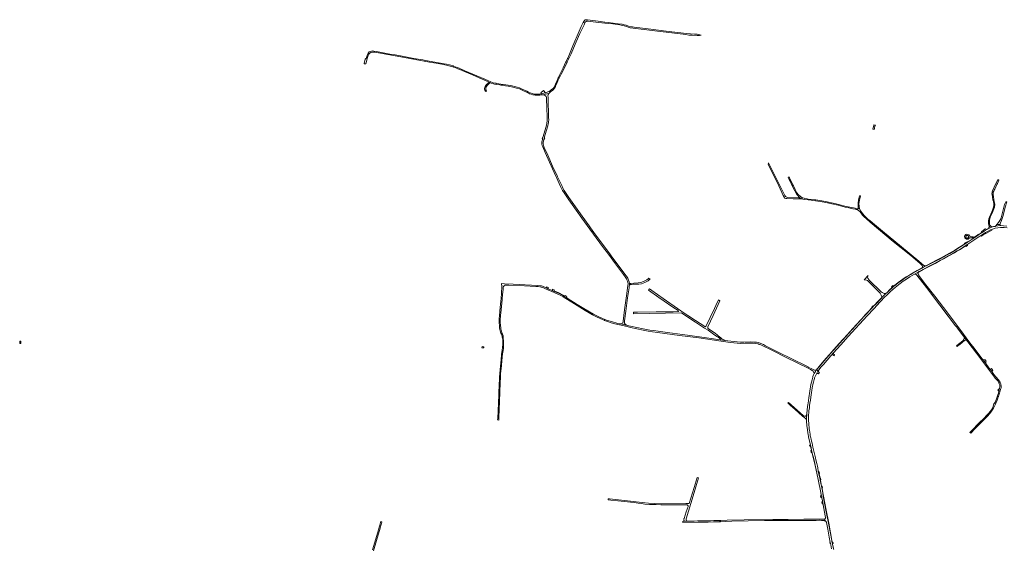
# Model space of a CAD drawing. Extents: x 146402 to 164798, y 455483 to 464134.
# Tile 564 of 575: x 160279 to 163053, y 462524 to 464008. Entities that reach past the tile are written whole.
import ezdxf

# ---------------------------------------------------------------- set-up
doc = ezdxf.new("R2010")
doc.units = 0
doc.header["$LTSCALE"] = 0.2
for name, color, linetype, lineweight in [('B-XX-VH-VERHARDING_ASFALT-GV', 252, 'CONTINUOUS', 18), ('B-XX-VH-VERHARDING_BETON-GV', 252, 'CONTINUOUS', 18), ('B-XX-VH-VERHARDING_BETONSTRAATSTEEN-GV', 252, 'CONTINUOUS', 18), ('B-XX-VH-VERHARDING_FUNDERING_ZAND-GV', 252, 'CONTINUOUS', 18), ('B-XX-VH-VERHARDING_GRASBETONSTEEN-GV', 252, 'CONTINUOUS', 18), ('B-XX-VH-VERHARDING_HALFVERHARDING-GV', 252, 'CONTINUOUS', 18), ('B-XX-VH-VERHARDING_PUIN-GV', 252, 'CONTINUOUS', 18), ('B-XX-VH-VERHARDING_STRAATBAKSTEEN-GV', 252, 'CONTINUOUS', 18), ('B-XX-VH-VERHARDING_TEGEL-GV', 252, 'CONTINUOUS', 18)]:
    doc.layers.add(name, color=color, linetype=linetype, lineweight=lineweight)

msp = doc.modelspace()

# ---------------------------------------------------------------- linework, layer by layer
at = {"layer": 'B-XX-VH-VERHARDING_ASFALT-GV'}
for points in [[(161971.111, 463150.556), (161980.187, 463148.326), (161990.556, 463145.778), (161988.222, 463147.222), (161985.222, 463149.778), (161983.222, 463152.111), (161982.889, 463153.889), (161982.778, 463155.889), (161983.222, 463158.889), (161986.667, 463186.556), (161991.778, 463224.222), (161995.667, 463251.667), (161996.444, 463257.556), (161996.662, 463259.664), (161996.778, 463260.778), (161996.759, 463264.781), (161996, 463269.222), (161994.556, 463273.889), (161992, 463279), (161988.222, 463284.444), (161983.667, 463290.667), (161950.889, 463334.778), (161945.778, 463341.778), (161941.667, 463347.556), (161896.778, 463408.222), (161887.069, 463421.48), (161883.406, 463426.482), (161863.333, 463453.889), (161831.065, 463500), (161824.222, 463509.778), (161818.667, 463518), (161813.222, 463526.444), (161809.444, 463532.778), (161805.889, 463540), (161794.417, 463565.146), (161793.226, 463567.757), (161780.268, 463595.101), (161766.445, 463625.803), (161756.22, 463647.81), (161755.249, 463650.319), (161754.448, 463653.74), (161753.875, 463657.39), (161753.934, 463662.434), (161754.222, 463665.222), (161755.654, 463669.995), (161757.076, 463674.734), (161757.889, 463677.444), (161759.667, 463683.556), (161766.556, 463708.111), (161768, 463713.889), (161768.667, 463717.111), (161769.111, 463720.556), (161769.333, 463724.222), (161769.111, 463733), (161769, 463739.667), (161767.778, 463778.778), (161767.778, 463785.778), (161767.691, 463788.64), (161767.667, 463789.444), (161767.333, 463792.778), (161767.667, 463795.556), (161768.111, 463797), (161769.333, 463799.222), (161769.632, 463799.609), (161763.763, 463798.426), (161760.121, 463797.692), (161753.637, 463796.092), (161753.627, 463796.092), (161753.751, 463795.959), (161755.111, 463796), (161757.778, 463795), (161760.333, 463793.222), (161762.444, 463790.889), (161762.481, 463790.757), (161763.222, 463788.111), (161764.438, 463755.507), (161764.444, 463755.333), (161765, 463737), (161765.333, 463730.333), (161765.111, 463723.667), (161764, 463715.111), (161762.111, 463706.556), (161753.24, 463675.223), (161751.986, 463670.795), (161751.667, 463669.667), (161750.778, 463665.889), (161750.111, 463663.444), (161749.889, 463660.556), (161750.111, 463656.889), (161750.889, 463653.333), (161752.444, 463649.111), (161759.222, 463633.444), (161788.648, 463568.498), (161791.414, 463562.392), (161802.667, 463537.556), (161808.667, 463526.444), (161812.556, 463519.778), (161826.21, 463500), (161830.889, 463493.222), (161862.702, 463448.426), (161877.444, 463427.667), (161921, 463368.889), (161937.889, 463346.556), (161957.222, 463320), (161979.667, 463289.889), (161985, 463282.667), (161988.111, 463277.778), (161989.889, 463274.444), (161991.444, 463270.667), (161992.111, 463267.556), (161992.778, 463263.667), (161992.556, 463259), (161991.778, 463252.222), (161989.778, 463236.444), (161983.333, 463190.222), (161979, 463157.778), (161978.695, 463155.948), (161978.333, 463153.778), (161977, 463152), (161975.667, 463151.222), (161973.222, 463150.556)], [(162447.017, 463556.935), (162449.444, 463552.556), (162451.975, 463547.378), (162452.065, 463546.279), (162457.567, 463535.193), (162462.679, 463525.049), (162467.171, 463516.98), (162469.31, 463514.02), (162475.966, 463506.551), (162476.142, 463506.354), (162479.143, 463504.02), (162479.871, 463503.562), (162480.508, 463503.212), (162481.26, 463502.844), (162481.704, 463502.709), (162482.969, 463502.326), (162485.205, 463501.702), (162488.667, 463501), (162500, 463499.867), (162503.111, 463499.556), (162513.222, 463498.333), (162535, 463494.889), (162554.333, 463491.444), (162567.333, 463488.778), (162584.444, 463484.556), (162604.444, 463479.333), (162614.778, 463477), (162625.667, 463474.778), (162632.444, 463473.222), (162638.444, 463471.556), (162640.261, 463473.639), (162642.713, 463475.052), (162645.222, 463474.889), (162643.667, 463480.778), (162643.444, 463489.444), (162644.778, 463499.222), (162644.964, 463500), (162645.007, 463500.18), (162646.499, 463506.436), (162647.564, 463510.901), (162644.778, 463511.667), (162643.789, 463507.421), (162642.889, 463503.556), (162642.236, 463500), (162641.889, 463498.111), (162640.889, 463491.778), (162640.778, 463487.333), (162641.111, 463481.444), (162641.556, 463477.778), (162641.222, 463476), (162640, 463474.889), (162638.778, 463474.556), (162636.333, 463475), (162632.333, 463476.111), (162618.111, 463479), (162603.778, 463482), (162575.333, 463489.556), (162561.444, 463492.778), (162553.667, 463494.222), (162538.556, 463496.889), (162521.889, 463499.556), (162518.78, 463500), (162510.222, 463501.222), (162500.111, 463501.889), (162500, 463501.906), (162497.117, 463502.52), (162490.798, 463503.696), (162488.781, 463504.25), (162485.079, 463505.4), (162483.524, 463505.97), (162482.237, 463506.656), (162478.53, 463508.999), (162476.391, 463510.76), (162473.708, 463513.531), (162471.631, 463515.946), (162470.481, 463517.468), (162468.801, 463519.962), (162463.275, 463529.405), (162460.52, 463535.533), (162458.918, 463539.097), (162457.333, 463542.333), (162447.889, 463561.889), (162446.778, 463564.527), (162443.716, 463562.889), (162443.778, 463562.778)], [(163009.836, 463423.431), (163010.407, 463423.701), (163011.867, 463424.389), (163014.916, 463425.531), (163014.517, 463426.046), (163013.437, 463427.35), (163012.444, 463429), (163011.444, 463432.556), (163011.222, 463438.222), (163011.556, 463443.111), (163012, 463446.111), (163013.333, 463450.667), (163020.556, 463466.778), (163023.778, 463474.111), (163025.222, 463478.889), (163025.667, 463481.778), (163025.889, 463485.222), (163025.889, 463487.444), (163025.444, 463490.556), (163024.667, 463495.222), (163023.732, 463500), (163023.667, 463500.333), (163022.111, 463508.889), (163021.333, 463513.778), (163021.111, 463516.556), (163021.222, 463519.111), (163021.667, 463521.333), (163023, 463524.667), (163024.199, 463527.065), (163025.889, 463530.444), (163028.889, 463536.667), (163031.778, 463542.778), (163033.368, 463545.699), (163037.46, 463554.956), (163037.637, 463555.356), (163034.303, 463557.54), (163024.115, 463535.502), (163019.939, 463525.657), (163018.685, 463522.282), (163018.346, 463520.313), (163018.124, 463517.157), (163018.222, 463515.667), (163019.778, 463507.556), (163020.987, 463500), (163021.111, 463499.222), (163022.222, 463493.444), (163022.889, 463490.444), (163023.111, 463483.778), (163022.556, 463478.889), (163021.667, 463476.111), (163019.889, 463471.222), (163014.444, 463459.778), (163011.667, 463453.778), (163009.333, 463446.778), (163008.333, 463441.111), (163008.444, 463434.556), (163008.578, 463431.974), (163009.041, 463429.161), (163009.311, 463427.697), (163009.812, 463425.616), (163009.874, 463424.677)], [(162822.484, 463311.771), (162822.556, 463311.556), (162822.136, 463310.297), (162822.091, 463309.67), (162822.024, 463308.87), (162821.951, 463308.695), (162831, 463313.667), (162829.444, 463313.889), (162827.93, 463314.45), (162826.444, 463315), (162824.444, 463316.444), (162824.224, 463316.648), (162821.556, 463319.111), (162819.689, 463320.728), (162812.444, 463327), (162757.444, 463372.222), (162715.222, 463406.667), (162687, 463430.111), (162675, 463440.333), (162668.556, 463445.889), (162664.556, 463449.667), (162659.111, 463455.222), (162653.778, 463461.333), (162648.778, 463467.667), (162645.222, 463474.889), (162642.713, 463475.052), (162640.261, 463473.639), (162638.444, 463471.556), (162642.222, 463469.556), (162645.778, 463466.667), (162648.556, 463463.333), (162651.556, 463459.333), (162653.778, 463456.667), (162657.222, 463453.111), (162664.222, 463446.111), (162674.778, 463436.667), (162740.111, 463382.556), (162789.333, 463342.667), (162814.444, 463321.889), (162819.111, 463317.778), (162821.556, 463314.556)], [(163008.448, 463418.703), (163009.456, 463419.144), (163013.444, 463420.889), (163020, 463423.444), (163019.177, 463423.502), (163018.171, 463423.575), (163017.318, 463423.662), (163016.752, 463423.881), (163016.003, 463424.354), (163015.383, 463424.927), (163014.916, 463425.531), (163011.867, 463424.389), (163010.407, 463423.701), (163009.836, 463423.431), (163009.812, 463422.648), (163009.696, 463421.801), (163009.272, 463420.452), (163008.887, 463419.604)], [(162707.03, 463228.077), (162707.583, 463226.65), (162707.611, 463226.358), (162707.735, 463225.077), (162707.704, 463224.815), (162707.656, 463224.412), (162714.778, 463231.667), (162719.064, 463235.709), (162718.688, 463235.661), (162717.923, 463235.563), (162717.106, 463235.696), (162714.997, 463236.201), (162714.806, 463236.246), (162712.923, 463236.979), (162710.89, 463237.863), (162708.356, 463239.196), (162706.386, 463240.652), (162672.145, 463273.973), (162670.874, 463275.21), (162668.257, 463278.854), (162667.624, 463281.068), (162667.624, 463283.598), (162669.523, 463286.444), (162658.445, 463274.11), (162661.293, 463274.426), (162664.775, 463273.477), (162666.991, 463272.212), (162702.776, 463236.72), (162705.782, 463231.298)], [(162937.667, 463116), (162949.778, 463099.889), (162986.556, 463051.556), (163000, 463033.607), (163002.409, 463030.391), (163008.444, 463022.333), (163025.538, 463000), (163027.468, 462997.712), (163032.386, 462992.098), (163034.191, 462989.926), (163035.152, 462988.576), (163036.261, 462986.979), (163036.958, 462985.81), (163037.787, 462984.394), (163038.252, 462983.323), (163038.833, 462981.94), (163039.516, 462979.83), (163039.966, 462978.001), (163040.235, 462976.402), (163040.24, 462974.736), (163040.129, 462973.267), (163039.936, 462971.716), (163039.61, 462970.346), (163038.922, 462968.645), (163038.747, 462965.002), (163037.872, 462961.186), (163036.337, 462955.284), (163034.778, 462950.556), (163030.667, 462939.333), (163027.111, 462930.111), (163025.667, 462927.222), (163023.778, 462924.889), (163020.588, 462914.597), (163019.817, 462913.201), (163019.046, 462911.805), (163016.667, 462908.222), (163009.667, 462899.222), (163000, 462889.165), (162998.667, 462887.778), (162978.667, 462867.556), (162964.222, 462853.222), (162955.956, 462844.329), (162958.493, 462842.329), (162959.071, 462843.063), (162960.333, 462844.667), (162967.778, 462852.778), (163000, 462885), (163006.222, 462891.222), (163015.111, 462901.333), (163020.778, 462909.667), (163022.26, 462912.569), (163023.444, 462914.889), (163027.001, 462922.225), (163030.313, 462929.247), (163032.72, 462935.456), (163034.568, 462940.641), (163035.847, 462944.467), (163036.301, 462945.825), (163037.808, 462949.607), (163039.391, 462954.989), (163040.468, 462959.165), (163042.181, 462965.339), (163043.244, 462968.691), (163043.652, 462970.094), (163043.929, 462971.184), (163044.14, 462972.372), (163044.22, 462973.048), (163044.152, 462973.939), (163043.816, 462975.967), (163043.394, 462979.017), (163042.728, 462981.093), (163041.929, 462983.466), (163041.232, 462985.196), (163040.651, 462986.448), (163039.921, 462987.848), (163038.595, 462989.856), (163037.22, 462991.832), (163034.92, 462994.398), (163030.919, 462998.875), (163030.018, 463000), (163023.222, 463008.222), (163019.444, 463013.444), (163018.554, 463015.576), (163013.272, 463023.074), (163012.556, 463023.222), (163002.778, 463035.889), (163001.444, 463037.889), (163000.054, 463040.773), (163000, 463040.846), (162993.596, 463049.493), (162992.556, 463049.889), (162990.667, 463052.222), (162967.778, 463081.556), (162955.778, 463097.444), (162937.556, 463121.778), (162910.222, 463158.444), (162881.667, 463196.111), (162857.444, 463228.222), (162832, 463260.444), (162814.111, 463284.111), (162810.889, 463288.778), (162809.889, 463291), (162809.457, 463291.968), (162809.291, 463292.802), (162809.291, 463294.135), (162809.357, 463294.935), (162809.49, 463295.435), (162809.857, 463295.869), (162810.158, 463296.169), (162799.777, 463290.556), (162802, 463290.222), (162804.444, 463289.333), (162806.444, 463287.556), (162833.667, 463252.444), (162871.556, 463203.222), (162895.111, 463171.778), (162914.889, 463145.778), (162917.889, 463142.222), (162920.778, 463138), (162923.111, 463135.889)], [(161635.246, 463221.034), (161636.582, 463220.961), (161638.272, 463220.852), (161639.222, 463232.667), (161640.667, 463248.222), (161641.111, 463252.556), (161642, 463255.556), (161643.444, 463257.333), (161647, 463259.222), (161651.778, 463259.667), (161657.111, 463259.556), (161701.333, 463257.333), (161732.778, 463255.889), (161739.222, 463255.444), (161748.222, 463253.889), (161751.222, 463253), (161754.667, 463251.667), (161760.444, 463249.333), (161784.556, 463239.111), (161795.333, 463234.333), (161803.556, 463230.111), (161809.889, 463226.667), (161841.778, 463206.444), (161871.778, 463187.778), (161883, 463181.556), (161892.444, 463176.111), (161902.556, 463170.889), (161916, 463164.444), (161925.19, 463160.465), (161926.778, 463159.778), (161935.444, 463156.667), (161945.444, 463153.444), (161955.778, 463150.667), (161990.303, 463142.581), (162000, 463140.31), (162035.556, 463133), (162049.333, 463130.333), (162061.444, 463128.444), (162075.667, 463126.333), (162137.778, 463117.778), (162192, 463110.667), (162280.222, 463098.222), (162290.444, 463096.889), (162309.444, 463095.556), (162322.778, 463096), (162332.333, 463096.222), (162339.667, 463096.222), (162345.333, 463095.778), (162353, 463095.333), (162359.444, 463093.778), (162362.711, 463092.738), (162366.778, 463091.444), (162401.889, 463074), (162436.778, 463056.556), (162471, 463039.778), (162500, 463025.411), (162507.333, 463021.778), (162511.444, 463019), (162514, 463017.333), (162515.556, 463015.444), (162515.79, 463014.625), (162516.444, 463012.333), (162516.778, 463010.556), (162520.645, 463016.421), (162523.266, 463020.396), (162523.214, 463020.373), (162523.139, 463020.339), (162522.829, 463020.216), (162522.513, 463020.109), (162522.192, 463020.016), (162521.867, 463019.939), (162521.539, 463019.878), (162521.208, 463019.832), (162520.875, 463019.803), (162520.542, 463019.789), (162520.208, 463019.791), (162520.009, 463019.802), (162519.874, 463019.81), (162519.542, 463019.844), (162518.222, 463020.222), (162515.889, 463021), (162512.111, 463022.778), (162500.111, 463028.889), (162500, 463028.945), (162450.556, 463053.889), (162419.333, 463069.111), (162380.333, 463088.556), (162374.222, 463091.889), (162367.222, 463095.111), (162360.222, 463097.556), (162354.444, 463098.778), (162347.111, 463099.333), (162338.222, 463099.778), (162319.222, 463099.111), (162310.111, 463099), (162300.333, 463099.444), (162291.444, 463100.444), (162273.778, 463102.778), (162265.911, 463103.879), (162252.333, 463105.778), (162220.333, 463110.333), (162160.778, 463118.222), (162104.444, 463125.889), (162064.444, 463131.556), (162054.667, 463133), (162035.444, 463136.556), (162000, 463143.971), (161990.556, 463145.778), (161980.187, 463148.326), (161971.111, 463150.556), (161968.778, 463150.889), (161964.556, 463151.889), (161946.222, 463156.778), (161935.333, 463160.222), (161927.222, 463163.111), (161919.333, 463166.444), (161908.667, 463171.333), (161895.444, 463178.111), (161868.667, 463193.444), (161849.444, 463205.222), (161821.541, 463223.084), (161820.111, 463224), (161811.842, 463228.882), (161808.444, 463230.889), (161800.889, 463235.111), (161795.333, 463237.778), (161787.467, 463241.139), (161783.111, 463243), (161779.826, 463244.432), (161770.111, 463248.667), (161767.889, 463249.577), (161762.462, 463251.8), (161751.667, 463256.222), (161748.778, 463257.222), (161744.889, 463258), (161737.444, 463258.444), (161669.444, 463262.111), (161644.444, 463263.222), (161636.829, 463263.759), (161636.43, 463259.959), (161637.222, 463259), (161637.778, 463257.778), (161637.667, 463256.222), (161637.667, 463254.333), (161635.262, 463221.254)], [(163034.315, 462963.818), (163036.843, 462961.387), (163036.971, 462961.484), (163037.058, 462961.531), (163037.151, 462961.563), (163037.249, 462961.579), (163037.348, 462961.58), (163037.445, 462961.564), (163037.539, 462961.533), (163037.626, 462961.487), (163037.705, 462961.428), (163037.774, 462961.357), (163037.83, 462961.276), (163037.872, 462961.186), (163038.747, 462965.002), (163038.922, 462968.645), (163038.068, 462967.405), (163036.802, 462965.917), (163035.273, 462964.527)], [(162251.56, 462592.898), (162251.281, 462596.531), (162234.121, 462595.964), (162225.022, 462595.796), (162207.444, 462595.444), (162188.556, 462595.222), (162179.312, 462594.763), (162172.889, 462594.444), (162159.767, 462594.195), (162159.512, 462594.19), (162146.816, 462593.949), (162146.791, 462590.999), (162190.111, 462591.778), (162205.889, 462592), (162218.889, 462592), (162233.556, 462592.222), (162237.662, 462592.511), (162250.959, 462592.859)], [(162251.56, 462592.898), (162253.152, 462592.999), (162252.882, 462596.584), (162251.281, 462596.531)], [(162252.882, 462596.584), (162253.152, 462592.999), (162267.111, 462593.889), (162284.889, 462594.444), (162377.444, 462596.111), (162420.782, 462596.324), (162429.455, 462596.279), (162453.612, 462596.474), (162477.218, 462596.452), (162498.466, 462596.615), (162508.025, 462596.651), (162522.489, 462596.859), (162531.337, 462596.934), (162537.896, 462596.856), (162541.339, 462596.682), (162543.416, 462596.47), (162543.896, 462596.391), (162544.425, 462596.288), (162544.951, 462596.17), (162545.473, 462596.036), (162545.991, 462595.888), (162546.505, 462595.724), (162547.013, 462595.545), (162547.516, 462595.35), (162548.012, 462595.142), (162548.522, 462594.876), (162547.396, 462601.1), (162547.192, 462600.968), (162546.935, 462600.821), (162546.67, 462600.688), (162546.399, 462600.569), (162546.122, 462600.466), (162545.839, 462600.377), (162545.797, 462600.366), (162538.778, 462600.556), (162500, 462599.979), (162488.002, 462599.8), (162443.667, 462599.556), (162400.556, 462599.222), (162319.778, 462598.111), (162272.222, 462597.222)]]:
    msp.add_lwpolyline(points, close=True, dxfattribs=at)
for points in [[(163060.333, 463426.111), (163050.889, 463427), (163042.778, 463427.444), (163042.444, 463427.333), (163034.333, 463426.333), (163028.361, 463425.264), (163026.889, 463425), (163020, 463423.444), (163013.444, 463420.889), (163009.456, 463419.144), (163008.448, 463418.703), (163006.333, 463417.778), (163005.191, 463417.155), (163003.848, 463416.422), (163001.444, 463415.111), (163000, 463414.22), (162994.778, 463411), (162989.222, 463407.222), (162986.667, 463405.556), (162969.444, 463394), (162966.566, 463392.096), (162962.556, 463389.444), (162950.902, 463381.776), (162941.169, 463375.271), (162941.075, 463374.762), (162930.742, 463367.978), (162919.375, 463361.162), (162908.775, 463354.778), (162898.975, 463349.162), (162885.874, 463341.745), (162870.074, 463333.028), (162855.441, 463325.445), (162840.157, 463317.545), (162833.741, 463314.261), (162832.857, 463313.928), (162832.224, 463313.761), (162831.807, 463313.711), (162831, 463313.667), (162821.951, 463308.695), (162821.857, 463308.47), (162821.657, 463308.103), (162821.257, 463307.761), (162810.357, 463301.878), (162801.924, 463297.194), (162795.19, 463293.361), (162789.29, 463289.811), (162781.09, 463284.728), (162775.224, 463281.061), (162769.857, 463277.478), (162761.957, 463272.078), (162753.723, 463266.094), (162747.023, 463260.836), (162743.24, 463257.886), (162742.519, 463257.778), (162738.827, 463254.248), (162735.778, 463251.333), (162728.856, 463244.638), (162723.123, 463239.13), (162719.356, 463235.746), (162719.064, 463235.709), (162714.778, 463231.667), (162707.656, 463224.412), (162707.515, 463223.804), (162705.831, 463222.079), (162688.698, 463204.088), (162686.613, 463202.077), (162679.346, 463194.271), (162659.333, 463172.778), (162605.667, 463114), (162582.111, 463087.889), (162571.059, 463075.557), (162563.559, 463066.928), (162551.276, 463053.169), (162539.776, 463040.077), (162529.509, 463027.369), (162525.826, 463022.594), (162524.642, 463021.211), (162524.585, 463021.167), (162524.312, 463020.974), (162524.031, 463020.795), (162523.741, 463020.629), (162523.607, 463020.56), (162526.257, 463018.815), (162528.444, 463017.375), (162529.569, 463018.886), (162531.556, 463021.556), (162536.444, 463028), (162543.444, 463036.333), (162564.111, 463060.111), (162566.749, 463063), (162571.111, 463067.778), (162592.667, 463091.778), (162613.444, 463114.778), (162666.333, 463172.667), (162685, 463192.667), (162703.333, 463212.444), (162717.667, 463227.222), (162719.778, 463229.222), (162732, 463241.222), (162745.111, 463252.778), (162759.222, 463264), (162768, 463270.556), (162777.111, 463276.556), (162787.111, 463283), (162799.777, 463290.556), (162810.158, 463296.169), (162810.591, 463296.602), (162818.491, 463301.035), (162832.491, 463308.252), (162839.444, 463311.889), (162881.449, 463334.027), (162895.583, 463341.76), (162907.95, 463348.919), (162919.616, 463355.794), (162929.95, 463362.102), (162934.633, 463365.086), (162937.333, 463366.852), (162941.811, 463369.722), (162946.778, 463372.667), (162949.712, 463374.623), (162964.623, 463384.564), (162969.444, 463387.778), (162984.222, 463397.556), (162986.219, 463398.779), (162993.111, 463403), (163000, 463407.418), (163003.333, 463409.556), (163013.556, 463415), (163017.333, 463416.556), (163019.444, 463417.556), (163026.778, 463419.667), (163035, 463421.222), (163042, 463421.889), (163049.236, 463422.048), (163052.111, 463422.111), (163060.671, 463421.1)], [(162571.4, 462516.927), (162568.778, 462529.889), (162568.688, 462530.337), (162567.309, 462537.155), (162567.279, 462537.303), (162566.778, 462539.778), (162557.667, 462589.222), (162550.444, 462625.778), (162542.874, 462665.252), (162540.333, 462680.111), (162539, 462687.111), (162538.897, 462687.637), (162537.735, 462693.582), (162534.548, 462709.879), (162534.453, 462710.367), (162534.111, 462712.111), (162533.231, 462715.935), (162530.673, 462727.05), (162528.94, 462734.578), (162528.827, 462735.071), (162528.648, 462735.847), (162527.071, 462744.813), (162526.173, 462749.38), (162524.51, 462757.026), (162522.038, 462767.736), (162520.493, 462773.355), (162517.852, 462784.138), (162515.385, 462795.256), (162513.56, 462803.388), (162512.309, 462808.883), (162511.161, 462813.877), (162509.749, 462819.755), (162508.394, 462825.781), (162507.629, 462829.243), (162506.334, 462835.342), (162505.525, 462839.983), (162504.554, 462844.918), (162503.701, 462850.884), (162503.26, 462854.14), (162502.716, 462859.694), (162502.201, 462864.717), (162501.82, 462871.155), (162501.452, 462876.075), (162501.39, 462877.703), (162501.262, 462881.055), (162501.431, 462884.763), (162501.499, 462886.255), (162501.648, 462894.49), (162501.855, 462899.41), (162502.416, 462905.347), (162503.67, 462914.067), (162504.423, 462920.446), (162505.397, 462927.384), (162506.607, 462935.84), (162507.861, 462943.721), (162508.879, 462950.821), (162509.808, 462956.861), (162510.885, 462962.635), (162512.036, 462969.78), (162512.935, 462975.201), (162513.555, 462978.589), (162514.41, 462983.008), (162515.324, 462986.573), (162516.253, 462990.241), (162517.226, 462993.688), (162518.073, 462996.335), (162518.578, 462997.974), (162519.098, 463000), (162521.556, 463006), (162522.573, 463007.767), (162523.667, 463009.667), (162528, 463016.778), (162528.444, 463017.375), (162526.257, 463018.815), (162523.607, 463020.56), (162523.444, 463020.477), (162523.266, 463020.396), (162520.645, 463016.421), (162516.778, 463010.556), (162515.667, 463006.889), (162513.889, 463001.889), (162513.32, 463000), (162511.111, 462992.667), (162508.111, 462979.778), (162502, 462942), (162500, 462927.307), (162499.444, 462923.222), (162497.444, 462909.444), (162496.24, 462896.961), (162496.222, 462896.778), (162496.089, 462892.821), (162495.889, 462886.889), (162495.901, 462885.891), (162495.97, 462879.927), (162496, 462877.333), (162496.027, 462876.9), (162496.889, 462862.889), (162498, 462852.444), (162499.333, 462842.667), (162500, 462839.227), (162501.444, 462831.778), (162506.767, 462808.612), (162507.444, 462805.667), (162507.49, 462805.473), (162508.489, 462801.268), (162509.748, 462795.969), (162509.836, 462795.6), (162511.979, 462786.583), (162511.98, 462786.577), (162515.927, 462769.964), (162520.222, 462751.889), (162528.667, 462711.778), (162536.258, 462675.153), (162537.251, 462669.538), (162537.316, 462669.171), (162537.778, 462666.556), (162538.83, 462660.81), (162538.862, 462660.634), (162540.444, 462652), (162540.659, 462650.877), (162540.816, 462650.057), (162542.24, 462642.62), (162542.444, 462641.556), (162542.667, 462640.667), (162548.573, 462609.262), (162549.534, 462604.72), (162549.63, 462604.201), (162549.544, 462603.917), (162549.443, 462603.639), (162549.326, 462603.367), (162549.196, 462603.101), (162549.051, 462602.843), (162548.892, 462602.592), (162548.72, 462602.351), (162548.536, 462602.12), (162548.339, 462601.898), (162548.13, 462601.688), (162547.911, 462601.489), (162547.681, 462601.303), (162547.441, 462601.129), (162547.396, 462601.1), (162548.522, 462594.876), (162548.974, 462594.641), (162549.166, 462594.536), (162549.439, 462594.37), (162549.703, 462594.19), (162549.959, 462593.998), (162550.204, 462593.793), (162550.439, 462593.577), (162550.663, 462593.349), (162550.875, 462593.11), (162551.075, 462592.861), (162551.262, 462592.602), (162551.436, 462592.334), (162551.597, 462592.058), (162551.743, 462591.775), (162551.856, 462591.157), (162555.667, 462571.556), (162559.889, 462549.111), (162562.741, 462534.618), (162563.165, 462532.461), (162563.378, 462531.38), (162564, 462528.222), (162566.264, 462516.502)]]:
    msp.add_lwpolyline(points, dxfattribs=at)
at = {"layer": 'B-XX-VH-VERHARDING_BETON-GV'}
for points in [[(161584.948, 463085.976), (161582.175, 463086.213), (161581.492, 463086.271), (161581.237, 463083.282), (161583.011, 463083.131), (161585.846, 463082.89), (161586.301, 463082.851), (161586.556, 463085.839)], [(161299.194, 462592.865), (161296.109, 462593.896), (161295.573, 462590.507), (161293.241, 462582.853), (161296.066, 462582.058), (161298.85, 462591.798)]]:
    msp.add_lwpolyline(points, close=True, dxfattribs=at)
at = {"layer": 'B-XX-VH-VERHARDING_BETONSTRAATSTEEN-GV'}
for points in [[(161865.991, 463999.295), (161871.197, 463998.319), (161872.496, 464000.481), (161874.437, 464002.171), (161876.241, 464003.161), (161878.046, 464003.791), (161880.616, 464003.563), (161901.655, 464000.845), (161927.088, 463998.023), (161949.815, 463995.566), (161969.476, 463992.931), (161973.624, 463992.16), (161977.727, 463991.254), (161985.978, 463989.036), (161998.872, 463984.874), (162000.008, 463984.459), (162068.604, 463975.72), (162155.847, 463965.401), (162163.975, 463964.373), (162170.319, 463963.729), (162173.953, 463963.47), (162187.979, 463962.691), (162190.816, 463962.657), (162192.123, 463962.687), (162193.845, 463963.004), (162198.545, 463963.889), (162187.842, 463966.284), (162182.85, 463966.267), (162180.299, 463966.269), (162168.441, 463967.301), (162157.795, 463968.491), (162100.514, 463975.338), (162049.45, 463981.7), (162010.116, 463986.394), (162005.749, 463987.003), (162002.466, 463987.644), (161994.189, 463989.66), (161987.129, 463991.791), (161981.757, 463993.321), (161976.612, 463994.573), (161975.302, 463994.775), (161965.383, 463996.308), (161936.743, 463999.602), (161927.822, 464000.466), (161908.688, 464003.049), (161878.727, 464007.247), (161876.144, 464007.517), (161873.765, 464007.29), (161871.871, 464007.067), (161870.878, 464006.391), (161869.975, 464005.625)], [(161254.01, 463882.877), (161258.128, 463897.686), (161255.353, 463898.414), (161254.456, 463898.471), (161254.022, 463898.321), (161253.587, 463898.152), (161253.058, 463897.7), (161252.963, 463897.587), (161252.793, 463897.266), (161252.63, 463896.687), (161249.01, 463883.997), (161249.333, 463883.889), (161250.778, 463883.556)], [(161255.353, 463898.414), (161258.128, 463897.686), (161259.111, 463901.222), (161261.111, 463906.778), (161262.444, 463910), (161265.333, 463913.556), (161268.333, 463915.222), (161271.222, 463915.778), (161275.222, 463915.889), (161279.111, 463915.667), (161363.111, 463900.556), (161393.111, 463895.333), (161434, 463888), (161458.222, 463883.889), (161473.228, 463881.02), (161473.333, 463881), (161484.778, 463878.556), (161487.667, 463877.667), (161488.167, 463877.389), (161499.586, 463874.275), (161501, 463873.889), (161507.889, 463871.667), (161513.444, 463869.444), (161518.778, 463867.222), (161556.556, 463850.778), (161580.111, 463840.778), (161594.667, 463834.444), (161599.333, 463832.111), (161599.778, 463831.889), (161603.971, 463830.078), (161604.667, 463829.778), (161616.333, 463826), (161623.111, 463824.778), (161631.222, 463823.556), (161634.133, 463823.22), (161639.889, 463822.556), (161647.444, 463821.444), (161655.444, 463819.889), (161664.111, 463818.444), (161671.889, 463816.667), (161678.556, 463814.778), (161687, 463812.222), (161692.889, 463809.778), (161698.222, 463807.333), (161704.778, 463803.889), (161710.111, 463801.333), (161714.257, 463799.519), (161715.444, 463799), (161720.333, 463797.222), (161724.778, 463795.889), (161730.889, 463795.111), (161736.667, 463794.778), (161740.222, 463794.889), (161744.333, 463795.222), (161748.444, 463795.667), (161751.444, 463795.889), (161753.751, 463795.959), (161753.627, 463796.092), (161753.637, 463796.092), (161760.121, 463797.692), (161763.763, 463798.426), (161769.632, 463799.609), (161771.222, 463801.667), (161773.222, 463803.333), (161775.667, 463805.111), (161779.591, 463808.2), (161783.353, 463811.698), (161785.063, 463813.296), (161786.259, 463815.122), (161787.056, 463816.548), (161788.48, 463819.4), (161788.767, 463819.954), (161786.417, 463820.951), (161784.444, 463817.333), (161781.778, 463813.556), (161777.333, 463810.778), (161774.667, 463808), (161770.222, 463805.444), (161767.333, 463804.111), (161761.03, 463801.815), (161760.367, 463801.593), (161758.806, 463801.072), (161749.394, 463798.971), (161749.141, 463798.913), (161748.839, 463798.843), (161745.667, 463798.111), (161738.889, 463797.333), (161732.889, 463797.222), (161727.556, 463797.778), (161723.444, 463799.111), (161717.222, 463801.444), (161712.333, 463803.667), (161707.667, 463805.889), (161701, 463809.222), (161694.444, 463812.111), (161686.778, 463815.111), (161680.667, 463817.222), (161672.667, 463819.333), (161666, 463820.778), (161655.111, 463822.889), (161642.111, 463825), (161634.444, 463826.111), (161628.444, 463826.667), (161620.889, 463828.111), (161620.338, 463828.256), (161612.926, 463829.814), (161611.1, 463830.269), (161605.909, 463832.204), (161589.022, 463839.835), (161533.228, 463863.692), (161518.68, 463870.241), (161512.747, 463872.632), (161506.3, 463875.08), (161500.881, 463876.901), (161500, 463877.157), (161493.895, 463879.203), (161489.444, 463880.333), (161481.222, 463882.222), (161474.667, 463883.556), (161459.111, 463886.222), (161422.222, 463892.778), (161414.839, 463894.131), (161389.174, 463898.555), (161360.86, 463903.624), (161336.383, 463908.166), (161326.444, 463909.889), (161284.333, 463917.667), (161276.889, 463919), (161273.444, 463919.444), (161269.667, 463919.111), (161266.444, 463918.222), (161263.111, 463916.667), (161260.444, 463913.111), (161257.778, 463906.556)], [(161818, 463888.444), (161821.239, 463887.256), (161821.333, 463887.222), (161821.778, 463888.333), (161826.333, 463898), (161826.333, 463898.111), (161826.222, 463898.111), (161823.111, 463899.556), (161822.942, 463899.247), (161822.444, 463898.333), (161818.444, 463889.556)], [(161786.417, 463820.951), (161788.767, 463819.954), (161791.778, 463825.778), (161795.444, 463835.444), (161796.889, 463838.889), (161804.222, 463853.556), (161821.239, 463887.256), (161818, 463888.444), (161810.333, 463872), (161804.556, 463860.556), (161800.111, 463850.889), (161797.862, 463846.882), (161796.837, 463844.473), (161796.553, 463844.552), (161796.222, 463844.111), (161793.222, 463836), (161788.556, 463826), (161786.444, 463821)], [(161749.141, 463798.913), (161749.394, 463798.971), (161758.806, 463801.072), (161760.367, 463801.593), (161755.094, 463808.156), (161747.2, 463801.363)], [(162682.222, 463699.222), (162682.444, 463699.222), (162682.444, 463699.111), (162685.778, 463697.889), (162686.444, 463697.778), (162687.222, 463700.667), (162687.407, 463701.414), (162686.633, 463701.657), (162687.963, 463707.317), (162688.809, 463707.087), (162689.337, 463709.221), (162689.667, 463710.556), (162685.667, 463711.333), (162685.333, 463711.333), (162685, 463709.778), (162682.455, 463700.108)], [(161751.986, 463670.795), (161753.24, 463675.223), (161751.778, 463675.111), (161750.556, 463672.556)], [(161758.111, 463672.778), (161757.076, 463674.734), (161755.654, 463669.995), (161757.667, 463670.889)], [(163032.001, 463430.155), (163040.253, 463430.156), (163042.239, 463434.709), (163045.223, 463441.916), (163049.699, 463456.144), (163055.614, 463478.845), (163060.111, 463494.222), (163057.168, 463494.685), (163053.776, 463486.785), (163046.955, 463460.834), (163043.904, 463449.497), (163042.861, 463446.297), (163040.36, 463441.663), (163036.524, 463435.855)], [(163018.171, 463423.575), (163019.177, 463423.502), (163020, 463423.444), (163026.889, 463425), (163028.361, 463425.264), (163029.151, 463426.79), (163026.872, 463426.05), (163022.542, 463424.797)], [(162964.967, 463392.835), (162967.586, 463394.545), (162966.889, 463394.778), (162965.333, 463395.556), (162961.333, 463395.889), (162958, 463396.667), (162955.889, 463397.556), (162954.889, 463398.444), (162953.111, 463401.111), (162950.444, 463402.556), (162947.333, 463403.111), (162944.222, 463402.333), (162941.556, 463399.333), (162940.667, 463397.333), (162941.556, 463392.556), (162943.333, 463390.778), (162946.444, 463388.778), (162950.778, 463389.333), (162952.222, 463390), (162953.333, 463391.444), (162954.667, 463392.556), (162955.667, 463393.222), (162957.222, 463393.222)], [(162951.543, 463397.784), (162951.858, 463394.712), (162949.906, 463392.315), (162946.834, 463392), (162944.436, 463393.953), (162944.123, 463397.027), (162946.075, 463399.422), (162949.15, 463399.735)], [(162969.444, 463394), (162986.667, 463405.556), (162989.222, 463407.222), (162989.001, 463408.111), (162987.81, 463406.989), (162981.255, 463402.74), (162979.437, 463401.9), (162978.501, 463401.761), (162979.283, 463400.604), (162970.204, 463394.522), (162969.366, 463395.707), (162967.586, 463394.545), (162968.222, 463394.333)], [(162986.219, 463398.779), (162987.333, 463398.333), (162988.394, 463397.803), (162993.518, 463400.911), (163000.47, 463405.104), (163009.32, 463409.727), (163017.732, 463414.006), (163017.628, 463414.668), (163017.333, 463416.556), (163013.556, 463415), (163003.333, 463409.556), (163000, 463407.418), (162993.111, 463403)], [(162989.001, 463408.111), (162989.222, 463407.222), (162994.778, 463411), (163000, 463414.22), (163001.444, 463415.111), (163003.848, 463416.422), (163003.282, 463416.552), (163002.071, 463416.929), (162999.639, 463418.408), (162998.843, 463417.99), (162988.596, 463409.743)], [(162941.146, 463375.653), (162941.169, 463375.271), (162950.902, 463381.776), (162950.207, 463381.668), (162948.333, 463381.778), (162947.798, 463381.854), (162941.028, 463377.648)], [(162941.811, 463369.722), (162944.493, 463368.666), (162949.186, 463371.666), (162949.712, 463374.623), (162946.778, 463372.667)], [(162966.566, 463392.096), (162969.444, 463394), (162968.222, 463394.333), (162967.586, 463394.545), (162964.967, 463392.835), (162966.111, 463392.778)], [(161787.467, 463241.139), (161786.672, 463242.57), (161784.702, 463246.119), (161779.896, 463248.032), (161779.849, 463245.615), (161779.826, 463244.432), (161783.111, 463243)], [(161786.672, 463242.57), (161787.467, 463241.139), (161795.333, 463237.778), (161800.889, 463235.111), (161808.444, 463230.889), (161811.842, 463228.882), (161813.967, 463229.345), (161808.333, 463232.333), (161802.111, 463235.556), (161795.667, 463238.556)], [(162735.631, 463252.953), (162735.707, 463252.11), (162735.778, 463251.333), (162738.827, 463254.248), (162742.519, 463257.778), (162741.105, 463257.778)], [(161821.541, 463223.084), (161819.943, 463228.252), (161815.654, 463230.471), (161815.552, 463229.691), (161813.967, 463229.345), (161811.842, 463228.882), (161820.111, 463224)], [(162679.346, 463194.271), (162686.613, 463202.077), (162686.126, 463201.934), (162685.602, 463201.78), (162685.416, 463201.735), (162685.225, 463201.698), (162685.032, 463201.668), (162684.839, 463201.646), (162684.645, 463201.632), (162684.45, 463201.626), (162684.255, 463201.628), (162684.061, 463201.638), (162683.867, 463201.656), (162683.716, 463201.676), (162679.471, 463197.111), (162679.481, 463197.068), (162679.521, 463196.872), (162679.553, 463196.674), (162679.577, 463196.475), (162679.593, 463196.275), (162679.601, 463196.075), (162679.601, 463195.874), (162679.593, 463195.674), (162679.538, 463195.363)], [(162918.089, 463089.021), (162919.728, 463087.061), (162926.217, 463091.872), (162927.37, 463092.727), (162934.333, 463097.889), (162940.556, 463103.222), (162942.444, 463104.222), (162944.778, 463104.222), (162947, 463103.111), (162949.778, 463099.889), (162937.667, 463116), (162940, 463112), (162940.111, 463109.556), (162938.889, 463106.222), (162935.667, 463102.889), (162918.828, 463089.604)], [(162572.389, 463060.739), (162574.567, 463063.405), (162574.12, 463063.746), (162572.333, 463065.111), (162571.444, 463066.667), (162571.111, 463067.778), (162566.749, 463063), (162568.444, 463063), (162569.778, 463062.778), (162572.222, 463060.889)], [(162993.596, 463049.493), (163000, 463040.846), (163000.054, 463040.773), (163001.111, 463041.556), (163001, 463043.333), (163002, 463045.111), (162998.667, 463049.444), (162995.763, 463049.103), (162995.506, 463049.073), (162994.889, 463049)], [(162528.976, 463010.071), (162531.936, 463013.17), (162531.667, 463013.222), (162530, 463014.222), (162529.444, 463015.444), (162529.333, 463016.889), (162529.569, 463018.886), (162528.444, 463017.375), (162528, 463016.778), (162523.667, 463009.667), (162522.573, 463007.767), (162523.778, 463009.333), (162525.111, 463010), (162526.889, 463010.333), (162528.222, 463010.222)], [(163013.272, 463023.074), (163018.554, 463015.576), (163018.444, 463016.778), (163020.571, 463018.632), (163016.571, 463024.258), (163014.477, 463023.372)], [(162504.278, 462808.569), (162504.904, 462805.948), (162506.953, 462805.572), (162507.49, 462805.473), (162507.444, 462805.667), (162506.767, 462808.612), (162506.55, 462808.578), (162506.176, 462808.536), (162505.801, 462808.51), (162505.424, 462808.5), (162505.048, 462808.506), (162504.672, 462808.528)], [(162507.983, 462793.05), (162508.983, 462788.836), (162509.055, 462788.536), (162509.186, 462788.513), (162509.456, 462788.451), (162509.722, 462788.373), (162509.984, 462788.281), (162510.239, 462788.173), (162510.488, 462788.052), (162510.915, 462787.713), (162511.363, 462787.237), (162511.979, 462786.583), (162509.836, 462795.6), (162509.748, 462795.969), (162509.439, 462795.106), (162509.309, 462794.742), (162509.119, 462794.435), (162508.915, 462794.136), (162508.698, 462793.847), (162508.468, 462793.567), (162508.226, 462793.298)], [(162528.827, 462735.071), (162528.94, 462734.578), (162530.673, 462727.05), (162530.723, 462727.181), (162530.836, 462727.431), (162530.964, 462727.674), (162531.021, 462727.768), (162531.106, 462727.91), (162531.26, 462728.136), (162531.429, 462728.354), (162531.609, 462728.561), (162531.801, 462728.757), (162532.004, 462728.942), (162532.095, 462729.016), (162530.852, 462733.55), (162530.643, 462733.638), (162530.392, 462733.762), (162530.148, 462733.9), (162529.912, 462734.052), (162529.686, 462734.216), (162529.469, 462734.394), (162529.263, 462734.584), (162529.067, 462734.785), (162528.884, 462734.997)], [(162534.453, 462710.367), (162534.458, 462710.402), (162534.496, 462710.541), (162534.549, 462710.675), (162534.616, 462710.802), (162534.697, 462710.921), (162534.791, 462711.031), (162534.827, 462711.064), (162534.896, 462711.129), (162535.012, 462711.215), (162536.278, 462711.514), (162535.195, 462716.048), (162534.026, 462715.782), (162533.894, 462715.765), (162533.783, 462715.764), (162533.761, 462715.764), (162533.629, 462715.78), (162533.5, 462715.81), (162533.375, 462715.856), (162533.257, 462715.917), (162533.231, 462715.935), (162534.111, 462712.111)], [(162537.735, 462693.582), (162538.897, 462687.637), (162538.901, 462687.663), (162538.948, 462687.885), (162539.01, 462688.104), (162539.088, 462688.317), (162539.179, 462688.525), (162539.218, 462688.599), (162539.286, 462688.726), (162539.405, 462688.919), (162539.538, 462689.103), (162539.682, 462689.277), (162539.839, 462689.441), (162540.435, 462689.568), (162540.42, 462689.654), (162539.796, 462693.14), (162539.787, 462693.186), (162539.162, 462693.036), (162538.986, 462693.037), (162538.811, 462693.054), (162538.638, 462693.086), (162538.469, 462693.134), (162538.321, 462693.192), (162538.305, 462693.198), (162538.147, 462693.276), (162537.997, 462693.367), (162537.856, 462693.473)], [(162535.394, 462665.977), (162536.348, 462661.067), (162536.366, 462660.976), (162537.024, 462661.096), (162537.257, 462661.082), (162537.772, 462661.043), (162538.286, 462660.992), (162538.862, 462660.634), (162538.83, 462660.81), (162537.778, 462666.556), (162537.316, 462669.171), (162537.251, 462669.538), (162537.207, 462669.234), (162537.148, 462668.939), (162537.073, 462668.648), (162536.984, 462668.362), (162536.962, 462668.302), (162536.879, 462668.08), (162536.759, 462667.805), (162536.625, 462667.536), (162536.476, 462667.275), (162536.314, 462667.023), (162536.139, 462666.779), (162535.951, 462666.545), (162535.751, 462666.321), (162535.539, 462666.108)], [(162539.74, 462643.346), (162539.805, 462643.355), (162540.17, 462643.304), (162542.24, 462642.62), (162540.816, 462650.057), (162538.685, 462649.085), (162538.787, 462648.565), (162539.73, 462643.424)]]:
    msp.add_lwpolyline(points, close=True, dxfattribs=at)
at = {"layer": 'B-XX-VH-VERHARDING_FUNDERING_ZAND-GV'}
for points in [[(161826.222, 463898.111), (161832.444, 463911.111), (161844, 463939), (161853.222, 463960.556), (161856.966, 463968.424), (161868.995, 463993.213), (161871.197, 463998.319), (161865.991, 463999.295), (161865.234, 463997.571), (161861.069, 463988.088), (161855.067, 463975.522), (161837.068, 463933.404), (161827.777, 463910.773), (161827.745, 463910.698), (161823.111, 463899.556)], [(161592.343, 463804.878), (161592.444, 463805), (161593.778, 463806.778), (161592.444, 463809.778), (161591.889, 463813.111), (161592.667, 463816.556), (161594.111, 463818.889), (161596.444, 463821.667), (161600.667, 463826.333), (161603.971, 463830.078), (161599.778, 463831.889), (161599.333, 463832.111), (161599.111, 463829.222), (161598.615, 463828.76), (161597.444, 463827.667), (161594.444, 463824.444), (161592.222, 463821.889), (161590.222, 463818.889), (161589.222, 463816.778), (161588.889, 463814.111), (161588.778, 463811.333), (161589.444, 463808.778), (161591.333, 463806)], [(162429.896, 463512.418), (162432.647, 463507.137), (162433.771, 463505.939), (162434.7, 463505.071), (162435.807, 463504.409), (162437.35, 463503.723), (162438.686, 463503.396), (162440.534, 463503.328), (162458.218, 463503.082), (162469.538, 463502.932), (162481.704, 463502.709), (162481.26, 463502.844), (162480.508, 463503.212), (162479.871, 463503.562), (162479.143, 463504.02), (162476.142, 463506.354), (162475.966, 463506.551), (162475.56, 463506.274), (162474.74, 463505.911), (162474.125, 463505.831), (162443.09, 463506.962), (162440.034, 463507.409), (162438.362, 463508.17), (162436.61, 463509.496), (162434.93, 463511.9), (162388.815, 463603.944), (162387.547, 463600.149), (162418.06, 463539.69)], [(162054.444, 463276.444), (162054.778, 463277), (162051.447, 463279.011), (162051.444, 463279), (162049.112, 463277.223), (162045.778, 463274.444), (162043.596, 463273.466), (162036.111, 463270.111), (162029, 463267.111), (162021.111, 463265.778), (162008.778, 463264.778), (162000.556, 463264.333), (162000, 463264.384), (161999.621, 463264.419), (161998.111, 463264.556), (161996.759, 463264.781), (161996.778, 463260.778), (161996.662, 463259.664), (161998.222, 463260.778), (161998.961, 463261.062), (161999.667, 463261.333), (162000, 463261.369), (162002.778, 463261.667), (162008.556, 463261.889), (162015.333, 463262), (162023, 463262.444), (162030.556, 463263.667), (162040.444, 463267.111), (162049.222, 463272.111)], [(161762.462, 463251.8), (161767.889, 463249.577), (161767.889, 463251.247), (161767.778, 463251.333), (161767.787, 463251.364), (161768.032, 463252.182), (161768.111, 463252.444), (161769, 463252.444), (161763.333, 463254.667), (161764.012, 463253.763), (161763.761, 463253.45), (161763.222, 463252.778)], [(162246.387, 463112.944), (162246.986, 463112.526), (162250.444, 463110.111), (162252.778, 463107.889), (162252.889, 463106.778), (162252.333, 463105.778), (162265.911, 463103.879), (162263.111, 463105.222), (162259.222, 463107.222), (162256.889, 463108.222), (162255.763, 463109.495), (162254.333, 463111.111), (162246.889, 463117.111), (162244.934, 463118.602), (162238, 463123.889), (162219.556, 463136.667), (162217.778, 463138.556), (162217.556, 463140.333), (162217.889, 463142.333), (162232.444, 463174.333), (162251.778, 463215.778), (162247.667, 463217.889), (162239.889, 463202.333), (162236, 463193.556), (162211.889, 463142.778), (162210.667, 463142.111), (162208.778, 463143.111), (162183, 463160), (162161.556, 463174.333), (162142, 463187.333), (162092.111, 463222), (162059.889, 463244.778), (162053.667, 463249.222), (162050.667, 463245.556), (162079.444, 463225), (162122.222, 463195.778), (162133.778, 463188.556), (162135.222, 463186.333), (162134.444, 463185.333), (162132.778, 463185.111), (162119.778, 463184.778), (162072.333, 463184.222), (162019.778, 463183.444), (162008.444, 463183), (162008.667, 463179.111), (162143.444, 463181.667), (162155.778, 463172.778), (162182.667, 463155.556), (162208.111, 463138.444), (162218.222, 463132.444), (162233.444, 463121.333), (162243.444, 463115)], [(161626, 462884), (161625.444, 462880), (161628.444, 462879.333), (161628.556, 462882.556), (161628.889, 462887.222), (161630.667, 462932.111), (161632.667, 462984.667), (161633.556, 463000), (161634, 463007.667), (161634.889, 463020.444), (161635.027, 463021.678), (161635.23, 463023.487), (161636.444, 463034.333), (161638.444, 463056.556), (161639.556, 463066.111), (161641, 463075.778), (161642, 463081.111), (161642.264, 463095.344), (161640.792, 463116.652), (161638.992, 463121.749), (161637.454, 463126.107), (161636.485, 463130.207), (161636.025, 463130.992), (161635.319, 463132.604), (161634.626, 463136.121), (161633.187, 463148.803), (161633, 463152.192), (161632.708, 463157.489), (161632.601, 463161.006), (161633.72, 463173.902), (161635.106, 463190.048), (161638.155, 463219.398), (161638.272, 463220.852), (161636.582, 463220.961), (161635.246, 463221.034), (161634.573, 463215.383), (161633.114, 463205.369), (161632.621, 463197.838), (161631.782, 463185.012), (161630.503, 463174.355), (161629.97, 463164.017), (161629.917, 463154.745), (161629.967, 463153.746), (161630.343, 463146.165), (161630.448, 463145.021), (161631.089, 463138.012), (161634.455, 463123.919), (161635.946, 463121.023), (161636.913, 463119.223), (161638.223, 463114.722), (161638.556, 463113.333), (161639.222, 463110), (161639.778, 463106.444), (161639.88, 463102.558), (161640, 463098), (161639.778, 463091.778), (161639.111, 463085.444), (161638.925, 463082.834), (161638.556, 463077.667), (161638.116, 463074.589), (161637.667, 463071.444), (161636.444, 463063.889), (161635.111, 463048.889), (161632.551, 463021.523), (161631.556, 463010.889), (161630.885, 463000), (161630.556, 462994.667), (161629.889, 462979.111), (161629.021, 462955.749), (161628.941, 462953.603), (161628.778, 462949.222)], [(160279.03, 463101.781), (160279.037, 463101.018), (160279.043, 463100.303), (160279.059, 463098.387), (160279.07, 463097.141), (160279.082, 463095.664), (160279.087, 463095.136), (160281.916, 463095.165), (160281.904, 463096.791), (160281.881, 463099.915), (160281.874, 463100.907), (160281.867, 463101.806)], [(162492.459, 462883.803), (162493.385, 462882.797), (162493.514, 462882.589), (162494.739, 462880.621), (162495.592, 462878.713), (162496.027, 462876.9), (162496, 462877.333), (162495.97, 462879.927), (162495.901, 462885.891), (162495.889, 462886.889), (162496.089, 462892.821), (162496.222, 462896.778), (162496.24, 462896.961), (162494.99, 462891.809), (162494.471, 462891.307), (162493.384, 462890.688), (162493.148, 462890.603), (162492.413, 462890.337), (162491.426, 462890.27), (162490.121, 462890.555), (162487.778, 462891.375), (162487.584, 462891.463), (162452.222, 462922.444), (162444.592, 462929.311), (162442.571, 462927.444), (162446.222, 462924.667), (162450.333, 462920.889), (162463.556, 462909), (162484.222, 462890.667), (162490.444, 462885.778), (162491.377, 462884.978)], [(162146.816, 462593.949), (162159.512, 462594.19), (162156.911, 462596.22), (162156.155, 462597.129), (162156.487, 462601.339), (162176.601, 462665.807), (162191.475, 462716.923), (162187.345, 462717.989), (162178.937, 462689.777), (162165.291, 462644.5), (162158.518, 462644.57), (162155.535, 462644.406), (162086.599, 462643.712), (162050.483, 462644.902), (162032.492, 462646.887), (162000, 462650.546), (161940.571, 462657.238), (161937.26, 462657.568), (161937.056, 462654.488), (161944.781, 462653.624), (161964.565, 462651.592), (161982.278, 462649.928), (162000, 462648.062), (162010.552, 462646.709), (162021.137, 462645.17), (162031.15, 462643.867), (162040.605, 462642.765), (162053.364, 462641.92), (162063.898, 462641.241), (162072.14, 462641.098), (162085.488, 462640.827), (162105.493, 462640.731), (162119.289, 462640.73), (162135.785, 462640.823), (162158.537, 462640.815), (162159.293, 462640.545), (162160.201, 462640.04), (162161.076, 462639.282), (162161.395, 462638.693), (162161.815, 462637.667), (162162.033, 462636.927), (162162.251, 462636.042), (162156.899, 462621.024), (162150.562, 462601.853), (162150.393, 462600.726), (162150.492, 462598.993), (162150.845, 462597.446), (162151.164, 462596.571), (162151.096, 462596.049), (162150.625, 462595.495), (162149.716, 462595.142)]]:
    msp.add_lwpolyline(points, close=True, dxfattribs=at)
at = {"layer": 'B-XX-VH-VERHARDING_GRASBETONSTEEN-GV'}
for points in [[(162809.889, 463291), (162810.016, 463293.402), (162810.249, 463294.477), (162810.532, 463295.077), (162810.849, 463295.61), (162811.232, 463296.127), (162812.882, 463297.177), (162824.499, 463303.352), (162843.416, 463313.085), (162857.983, 463320.802), (162872.616, 463328.619), (162884.82, 463335.392), (162898.42, 463342.776), (162912.2, 463350.727), (162919.316, 463354.936), (162926.666, 463359.411), (162933.9, 463363.969), (162939.567, 463367.711), (162941.811, 463369.722), (162937.333, 463366.852), (162934.633, 463365.086), (162929.95, 463362.102), (162919.616, 463355.794), (162907.95, 463348.919), (162895.583, 463341.76), (162881.449, 463334.027), (162839.444, 463311.889), (162832.491, 463308.252), (162818.491, 463301.035), (162810.591, 463296.602), (162810.158, 463296.169), (162809.857, 463295.869), (162809.49, 463295.435), (162809.357, 463294.935), (162809.291, 463294.135), (162809.291, 463292.802), (162809.457, 463291.968)], [(162941.169, 463375.271), (162941.146, 463375.653), (162938.541, 463373.649), (162926.291, 463366.249), (162913.275, 463358.124), (162900.441, 463350.516), (162887.808, 463343.624), (162874.724, 463336.332), (162863.798, 463330.564), (162833.333, 463314.667), (162831, 463313.667), (162831.807, 463313.711), (162832.224, 463313.761), (162832.857, 463313.928), (162833.741, 463314.261), (162840.157, 463317.545), (162855.441, 463325.445), (162870.074, 463333.028), (162885.874, 463341.745), (162898.975, 463349.162), (162908.775, 463354.778), (162919.375, 463361.162), (162930.742, 463367.978), (162941.075, 463374.762)], [(162742.519, 463257.778), (162743.24, 463257.886), (162747.023, 463260.836), (162753.723, 463266.094), (162761.957, 463272.078), (162769.857, 463277.478), (162775.224, 463281.061), (162781.09, 463284.728), (162789.29, 463289.811), (162795.19, 463293.361), (162801.924, 463297.194), (162810.357, 463301.878), (162821.257, 463307.761), (162821.657, 463308.103), (162821.857, 463308.47), (162821.951, 463308.695), (162820.889, 463308.111), (162807.778, 463301.222), (162796.111, 463294.667), (162786.444, 463288.889), (162776.556, 463282.778), (162767.333, 463276.556), (162754.111, 463267), (162743.333, 463258.556)], [(162718.688, 463235.661), (162719.064, 463235.709), (162719.356, 463235.746), (162723.123, 463239.13), (162728.856, 463244.638), (162735.778, 463251.333), (162735.707, 463252.11), (162730.707, 463247.184), (162721.506, 463238.25)], [(162735.631, 463252.953), (162741.105, 463257.778), (162740.222, 463257.778), (162739.091, 463258.126), (162735.174, 463254.924), (162735.556, 463253.778)], [(162686.126, 463201.934), (162686.613, 463202.077), (162688.698, 463204.088), (162705.831, 463222.079), (162707.515, 463223.804), (162707.656, 463224.412), (162707.704, 463224.815), (162706.665, 463223.638), (162700.515, 463217.246), (162694.748, 463211.204), (162689.181, 463205.129)], [(162523.214, 463020.373), (162523.266, 463020.396), (162523.444, 463020.477), (162523.607, 463020.56), (162523.741, 463020.629), (162524.031, 463020.795), (162524.312, 463020.974), (162524.585, 463021.167), (162524.642, 463021.211), (162525.826, 463022.594), (162529.509, 463027.369), (162539.776, 463040.077), (162551.276, 463053.169), (162563.559, 463066.928), (162571.059, 463075.557), (162582.111, 463087.889), (162605.667, 463114), (162659.333, 463172.778), (162679.346, 463194.271), (162679.538, 463195.363), (162669.291, 463184.501), (162661.144, 463175.479), (162651.968, 463165.403), (162649.343, 463162.558), (162636.293, 463148.241), (162626.06, 463137.124), (162617.893, 463128.291), (162611.826, 463121.574), (162597.76, 463106.057), (162579.339, 463085.828), (162572.993, 463078.565), (162566.676, 463071.44), (162560.426, 463064.332), (162551.33, 463054.132), (162544.518, 463046.294), (162539.497, 463040.624), (162531.351, 463030.777)], [(162509.439, 462795.106), (162509.748, 462795.969), (162508.489, 462801.268), (162507.49, 462805.473), (162506.953, 462805.572), (162508.003, 462801.152)], [(162536.962, 462668.302), (162536.984, 462668.362), (162537.073, 462668.648), (162537.148, 462668.939), (162537.207, 462669.234), (162537.251, 462669.538), (162536.258, 462675.153), (162528.667, 462711.778), (162520.222, 462751.889), (162515.927, 462769.964), (162511.98, 462786.577), (162511.979, 462786.583), (162511.363, 462787.237), (162511.49, 462786.478), (162515.44, 462769.848), (162519.734, 462751.78), (162528.178, 462711.676), (162535.767, 462675.059)], [(162530.673, 462727.05), (162533.231, 462715.935), (162533.257, 462715.917), (162533.375, 462715.856), (162533.5, 462715.81), (162533.629, 462715.78), (162533.761, 462715.764), (162533.783, 462715.764), (162531.021, 462727.768), (162530.964, 462727.674), (162530.836, 462727.431), (162530.723, 462727.181)], [(162534.453, 462710.367), (162534.548, 462709.879), (162537.735, 462693.582), (162537.856, 462693.473), (162537.997, 462693.367), (162538.147, 462693.276), (162538.305, 462693.198), (162538.321, 462693.192), (162535.039, 462709.975), (162534.827, 462711.064), (162534.791, 462711.031), (162534.697, 462710.921), (162534.616, 462710.802), (162534.549, 462710.675), (162534.496, 462710.541), (162534.458, 462710.402)], [(162567.279, 462537.303), (162567.931, 462536.467), (162567.966, 462536.428), (162567.269, 462539.873), (162558.158, 462589.316), (162550.935, 462625.872), (162543.366, 462665.341), (162540.826, 462680.195), (162539.491, 462687.206), (162539.218, 462688.599), (162539.179, 462688.525), (162539.088, 462688.317), (162539.01, 462688.104), (162538.948, 462687.885), (162538.901, 462687.663), (162538.897, 462687.637), (162539, 462687.111), (162540.333, 462680.111), (162542.874, 462665.252), (162550.444, 462625.778), (162557.667, 462589.222), (162566.778, 462539.778)], [(162571.488, 462516.492), (162572.026, 462515.902), (162572.1, 462515.823), (162572.142, 462515.781), (162571.89, 462517.026), (162569.268, 462529.988), (162569.073, 462530.956), (162568.688, 462530.337), (162568.778, 462529.889), (162571.4, 462516.927)]]:
    msp.add_lwpolyline(points, close=True, dxfattribs=at)
at = {"layer": 'B-XX-VH-VERHARDING_HALFVERHARDING-GV'}
msp.add_lwpolyline([(161275.541, 462511.179), (161283.954, 462540.227), (161294.097, 462574.707), (161296.066, 462582.058), (161293.241, 462582.853), (161291.611, 462577.864), (161290.373, 462572.908), (161273.224, 462513.947)], dxfattribs=at)
at = {"layer": 'B-XX-VH-VERHARDING_PUIN-GV'}
for points in [[(163042.444, 463427.333), (163040.778, 463429.222), (163040.253, 463430.156), (163032.001, 463430.155), (163029.778, 463428), (163029.151, 463426.79), (163028.361, 463425.264), (163034.333, 463426.333)], [(162561.662, 462532.171), (162563.165, 462532.461), (162562.741, 462534.618), (162561.255, 462534.326)]]:
    msp.add_lwpolyline(points, close=True, dxfattribs=at)
at = {"layer": 'B-XX-VH-VERHARDING_STRAATBAKSTEEN-GV'}
msp.add_lwpolyline([(162978.501, 463401.761), (162969.366, 463395.707), (162970.204, 463394.522), (162979.283, 463400.604)], close=True, dxfattribs=at)
at = {"layer": 'B-XX-VH-VERHARDING_TEGEL-GV'}
msp.add_lwpolyline([(162567.279, 462537.303), (162567.309, 462537.155), (162568.688, 462530.337), (162569.073, 462530.956), (162569.199, 462531.158), (162569.393, 462531.369), (162569.599, 462531.57), (162569.815, 462531.758), (162570.042, 462531.935), (162570.278, 462532.098), (162570.487, 462532.226), (162569.847, 462535.775), (162569.642, 462535.755), (162569.457, 462535.753), (162569.271, 462535.768), (162569.088, 462535.799), (162568.908, 462535.845), (162568.733, 462535.907), (162568.564, 462535.983), (162568.402, 462536.074), (162568.248, 462536.178), (162568.104, 462536.295), (162567.97, 462536.424), (162567.966, 462536.428), (162567.931, 462536.467)], close=True, dxfattribs=at)

doc.saveas('drawing.dxf')
